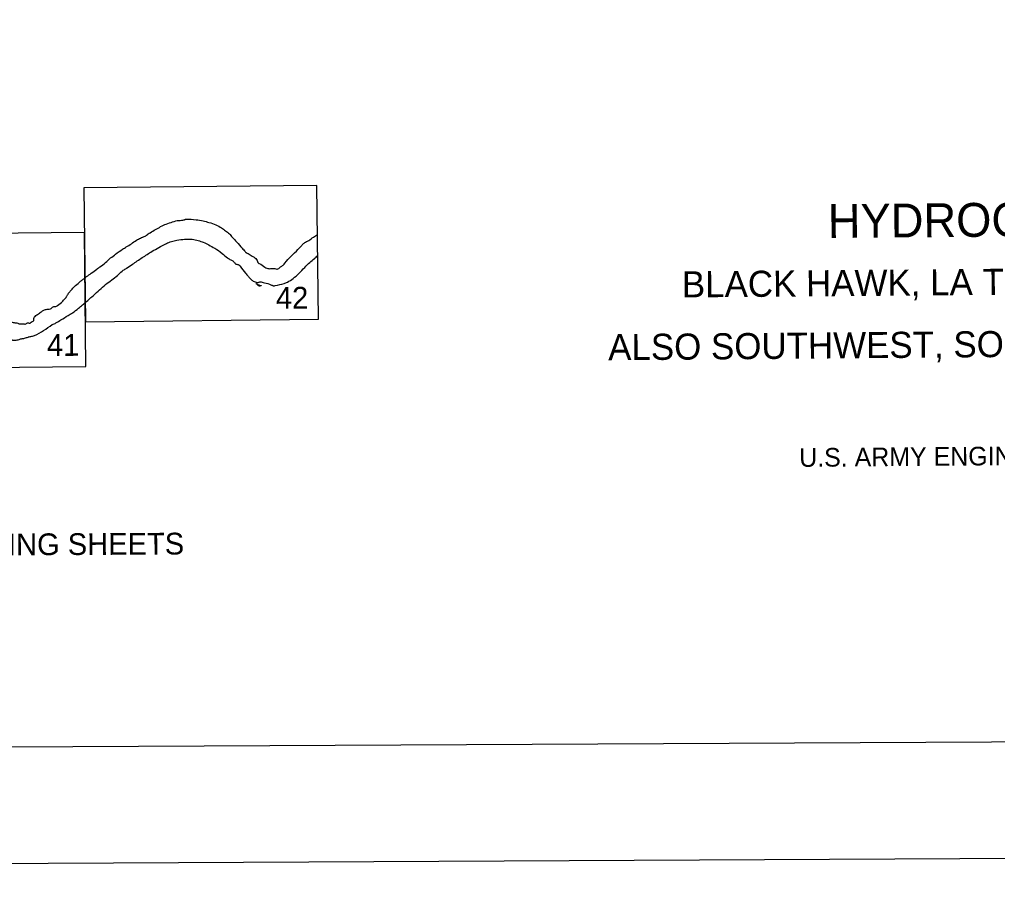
# Model space of a CAD drawing. Extents: x 3445503 to 3483459, y 540493 to 566012.
# Drawn here: x 3471547 to 3476792, y 541076 to 545729 of the extents above; entities that cross this region are included whole.
import ezdxf

# ---------------------------------------------------------------- set-up
doc = ezdxf.new("R2010")
doc.units = 0
for name, color, linetype in [('G-ANNO-NPLT', 7, 'Continuous'), ('V-ANNO-NPLT', 7, 'Continuous'), ('V-ANNO-SYMB', 7, 'Continuous'), ('V-ANNO-TEXT', 7, 'Continuous')]:
    doc.layers.add(name, color=color, linetype=linetype)

msp = doc.modelspace()

# ---------------------------------------------------------------- linework, layer by layer
at = {"layer": 'G-ANNO-NPLT'}
msp.add_lwpolyline([(3446209, 541076), (3482875.2, 541262.6), (3482752.2, 565429), (3446086, 565242.3)], close=True, dxfattribs=at)
at = {"layer": 'V-ANNO-NPLT'}
for points in [[(3471892.7, 544826.7), (3471900.4, 544108.6), (3473150.3, 544122.4), (3473142, 544840.5), (3471892.7, 544826.7)], [(3471895.3, 544587.3), (3470645.8, 544574.6)], [(3471902.9, 543869.2), (3471895.3, 544587.3)], [(3470652.8, 543856.5), (3471902.9, 543869.2)]]:
    msp.add_lwpolyline(points, dxfattribs=at)
for points in [[(3472173.6, 544546.4), (3472195.4, 544557.6), (3472206, 544562), (3472212.4, 544564.1), (3472227.2, 544572.7), (3472248.4, 544586.7), (3472277.1, 544603.9), (3472303.6, 544618.9), (3472334.3, 544632.9), (3472368.3, 544644.8), (3472401.3, 544652.4), (3472428.9, 544654.7), (3472432.1, 544655.8), (3472435.3, 544657.9), (3472439.5, 544659), (3472493.8, 544656.1), (3472532.1, 544649.9), (3472563, 544641.5), (3472599.2, 544628.9), (3472630.2, 544612), (3472651.5, 544597.2), (3472672.9, 544580.3), (3472687.9, 544562.3)], [(3472687.9, 544562.3), (3472711.4, 544536.9), (3472741.3, 544502.9), (3472757.4, 544484.9), (3472761.7, 544480.7), (3472773.4, 544474.3), (3472794.7, 544460.6), (3472809.7, 544452.2), (3472817.2, 544442.6), (3472823.6, 544432), (3472829, 544422.4), (3472832.2, 544421.4), (3472863.2, 544401.6), (3472873.8, 544395.9), (3472895.5, 544393.7), (3472909.6, 544394.7), (3472915.7, 544394.6), (3472927.5, 544391.5), (3472931.6, 544392), (3472942.9, 544399.6), (3472947, 544402.8), (3472954.2, 544407.4), (3472961.8, 544412.6), (3472970.4, 544423.2), (3473040.3, 544495.9), (3473060.4, 544518.4), (3473074.1, 544531.2), (3473080.8, 544536), (3473091.6, 544540.8), (3473116.5, 544558.2), (3473123.8, 544563.3), (3473135.2, 544570), (3473144.5, 544575.3)], [(3471906.3, 544350.9), (3471932, 544369.4), (3471961.7, 544391.9), (3471978.6, 544402.7), (3472035.8, 544450.9), (3472062.3, 544471.3), (3472099.4, 544498.1), (3472119.6, 544509.9), (3472173.6, 544546.4)], [(3472258, 544487.2), (3472293.5, 544507), (3472334.9, 544528.5), (3472361.4, 544539.3), (3472391.2, 544546.9), (3472432.6, 544551.4), (3472473, 544551.6), (3472505, 544544.3), (3472532.7, 544534.9), (3472561.5, 544521.2), (3472594.5, 544503.2), (3472633, 544475.8), (3472662.9, 544451.4), (3472680, 544440.9)], [(3471906.9, 544218.4), (3471952.8, 544258.8), (3472017.4, 544315.6), (3472079.9, 544363.8), (3472103.2, 544385.2), (3472121.2, 544395.9), (3472153, 544417.4), (3472205, 544452.8), (3472258, 544487.2)], [(3472680, 544440.9), (3472693.8, 544432.4), (3472703.5, 544421.8), (3472707.7, 544418.6), (3472716.3, 544416.5), (3472723.7, 544414.5), (3472731.2, 544407), (3472759, 544368.8), (3472772.9, 544354), (3472782, 544342.5), (3472795.9, 544329.7), (3472817, 544321), (3472827.1, 544320.1), (3472833.1, 544321.9), (3472837.3, 544322.9), (3472847.9, 544320.5), (3472860.4, 544317.2), (3472895.5, 544307.8), (3472901.9, 544304.6), (3472905.1, 544303.6), (3472910.4, 544301.5), (3472917.9, 544302.6), (3472965.7, 544314.5), (3472983.7, 544322.1), (3473014.5, 544341.4), (3473045.2, 544368.2), (3473076.9, 544400.3), (3473103.4, 544427), (3473128.8, 544448.5), (3473146.1, 544463.8)], [(3471720.2, 544183.5), (3471727.9, 544189), (3471734.1, 544191.3), (3471738, 544191.3), (3471745.7, 544192.1), (3471751.1, 544196.1), (3471778.9, 544219.5), (3471787.4, 544229.6), (3471795.1, 544236.6), (3471799.7, 544243.6), (3471802.8, 544249.8), (3471807.4, 544257.6), (3471813.5, 544265.4), (3471825.1, 544280.2), (3471841.2, 544297.3), (3471867.5, 544319.9)], [(3471867.5, 544319.9), (3471880.9, 544332), (3471895.6, 544342.2), (3471906.3, 544350.9)], [(3472814.9, 544314.6), (3472825.6, 544309.2), (3472831.2, 544306.2), (3472837.1, 544304.2), (3472840.8, 544303.3), (3472842.4, 544302.9), (3472843.3, 544302.6), (3472843.4, 544302.2), (3472843.3, 544301.8), (3472842.8, 544301.7), (3472836.4, 544300.7), (3472833.7, 544300.6), (3472831.6, 544300.9), (3472830.4, 544301.1), (3472829, 544301.5), (3472828, 544302), (3472827.6, 544302.7), (3472826.9, 544303.5), (3472826.5, 544304.2), (3472824.6, 544307), (3472823.5, 544308.3), (3472822.7, 544308.9), (3472818.5, 544311.7), (3472814.8, 544314.7)], [(3471722.2, 544093.6), (3471742.3, 544103), (3471769.3, 544119.4), (3471807.2, 544142.1), (3471831.1, 544156.9), (3471863.5, 544181.1), (3471906.9, 544218.4)], [(3471288.4, 544125.5), (3471310.8, 544125.6), (3471320.1, 544124.9), (3471326.3, 544127.2), (3471331.7, 544129.6), (3471339.5, 544131.2), (3471348.7, 544132.8), (3471354.1, 544134.3), (3471360.3, 544135.1), (3471374.3, 544132.1), (3471420, 544122.3), (3471447.9, 544117), (3471468.9, 544114.8), (3471479.7, 544113.3), (3471494.5, 544110.2), (3471513.1, 544105.7), (3471522.4, 544103.4), (3471529.3, 544102.7), (3471533.2, 544102.7), (3471541, 544098.8), (3471545.6, 544097.3), (3471550.3, 544097.3), (3471555.7, 544097.4), (3471560.3, 544098.2), (3471565, 544098.2), (3471572.7, 544097.5), (3471576.6, 544096.7), (3471583.6, 544099.8), (3471590.5, 544103), (3471595.9, 544103), (3471601.4, 544101.5), (3471605.2, 544103.8), (3471623, 544116.3), (3471624.5, 544119.4), (3471624.5, 544128.7), (3471626, 544132.6), (3471630.6, 544138.1), (3471649.1, 544152.1), (3471666.9, 544164.6), (3471681.6, 544173.2), (3471700.1, 544176.4), (3471712.5, 544178.8), (3471720.2, 544183.5)], [(3471296.5, 544050.3), (3471313.5, 544049.6), (3471330.6, 544048.2), (3471359.3, 544043.6), (3471394.2, 544035.3), (3471431.4, 544027.7), (3471459.3, 544018.6), (3471475.6, 544015.6), (3471483.3, 544014.8), (3471493.4, 544015.6), (3471498, 544015.7), (3471501.9, 544013.4), (3471504.2, 544012.6), (3471509.7, 544011.1), (3471519, 544010.3), (3471539.1, 544012.8), (3471552.2, 544016.7), (3471556.9, 544018.3), (3471565.4, 544019.1), (3471573.9, 544020.7), (3471584, 544023.9), (3471592.5, 544026.2), (3471599.4, 544028.6), (3471607.9, 544030.2), (3471616.4, 544031.8), (3471627.3, 544035.7), (3471722.2, 544093.6)]]:
    msp.add_spline(points, degree=3, dxfattribs=at)
at = {"layer": 'V-ANNO-SYMB'}
msp.add_lwpolyline([(3448956, 541715), (3482038.7, 541883.4), (3481922.1, 564799.7), (3448839.3, 564631.3), (3448956, 541715)], dxfattribs=at)

# ---------------------------------------------------------------- texts
at = {"layer": 'V-ANNO-NPLT'}
for s, height, p in [('42', 117, (3472922, 544178.6)), ('41', 117, (3471694, 543925.6)), ('INDEX TO ADJOINING SHEETS', 116.66, (3470133.2, 542849.6))]:
    msp.add_text(s, height=height, rotation=0.2917, dxfattribs=at).set_placement(p)
at = {"layer": 'V-ANNO-TEXT'}
for s, height, p in [('HYDROGRAPHIC SURVEY 2013', 181.7, (3475882.4, 544557.9)), ('BLACK HAWK, LA TO HEAD OF PASSES, LA', 140, (3475099.6, 544239.3)), ('ALSO SOUTHWEST, SOUTH, AND PASS A LOUTRE.', 140, (3474704.4, 543902.4)), ('U.S. ARMY ENGINEER DISTRICT, NEW ORLEANS,', 100, (3475728.8, 543330.9))]:
    msp.add_text(s, height=height, rotation=0.4674, dxfattribs=at).set_placement(p)

doc.saveas('drawing.dxf')
